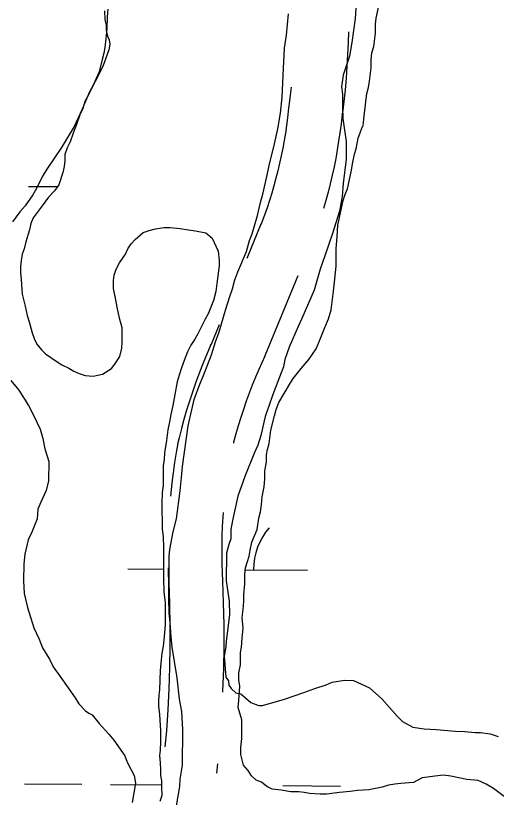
# Model space of a CAD drawing. Extents: x 3172231 to 3210228, y 940198 to 965780.
# Drawn here: x 3177928.1 to 3178195.9, y 961016.9 to 961452.2 of the extents above; entities that cross this region are included whole.
import ezdxf

# ---------------------------------------------------------------- set-up
doc = ezdxf.new("R2010")
doc.units = 0
for name, color, linetype in [('V-ROAD-CNTR', 7, 'Continuous'), ('V-SITE-VEGE', 7, 'Continuous'), ('V-WETL-SWMP', 7, 'Continuous')]:
    doc.layers.add(name, color=color, linetype=linetype)

msp = doc.modelspace()

# ---------------------------------------------------------------- linework, layer by layer
at = {"layer": 'V-ROAD-CNTR'}
msp.add_line((3178040.567, 961035.687), (3178040.044, 961030.482), dxfattribs=at)
for points in [[(3178113.46, 961443.234), (3178113.329, 961437.045), (3178113.075, 961430.504), (3178112.708, 961423.967), (3178112.226, 961417.438), (3178111.632, 961410.92), (3178110.923, 961404.41), (3178110.117, 961398.047)], [(3178081.618, 961412.423), (3178081.127, 961407.918), (3178080.355, 961401.813)], [(3178080.378, 961401.992), (3178079.98, 961399.121), (3178079.98, 961398.91), (3178079.585, 961395.335), (3178079.038, 961391.08), (3178078.416, 961386.826), (3178077.721, 961382.588), (3178076.951, 961378.362), (3178076.109, 961374.152), (3178075.193, 961369.959), (3178074.202, 961365.777), (3178073.14, 961361.613), (3178072.005, 961357.471), (3178070.799, 961353.348), (3178069.522, 961349.251), (3178068.17, 961345.174), (3178066.741, 961341.097), (3178064.772, 961335.73), (3178064.772, 961336.049), (3178056.843, 961316.911)], [(3178110.094, 961397.868), (3178109.98, 961397.049), (3178109.98, 961397.26), (3178109.375, 961391.775), (3178108.76, 961386.994), (3178108.062, 961382.228), (3178107.283, 961377.472), (3178106.419, 961372.732), (3178105.475, 961368.008), (3178104.445, 961363.297), (3178103.334, 961358.611), (3178102.144, 961353.943), (3178100.871, 961349.295), (3178099.54, 961344.746)], [(3178085.371, 961307.39), (3178066.904, 961262.819), (3178066.904, 961262.6), (3178063.592, 961255.199), (3178061.717, 961250.81), (3178059.919, 961246.39), (3178058.199, 961241.94), (3178056.557, 961237.463), (3178054.994, 961232.957), (3178053.508, 961228.421), (3178052.102, 961223.862), (3178050.776, 961219.28), (3178049.531, 961214.678), (3178049.41, 961214.201)], [(3178041.532, 961279.957), (3178036.904, 961268.787), (3178036.904, 961269.006), (3178036.104, 961267.219), (3178034.027, 961262.356), (3178032.031, 961257.452), (3178030.123, 961252.514), (3178028.299, 961247.543), (3178026.566, 961242.541), (3178024.918, 961237.513), (3178023.358, 961232.454), (3178021.886, 961227.37), (3178020.503, 961222.26), (3178019.22, 961217.166), (3178018.356, 961213.552), (3178018.356, 961213.125), (3178017.604, 961208.952), (3178016.69, 961203.313), (3178015.873, 961197.662), (3178015.157, 961191.998), (3178014.536, 961186.318), (3178014.39, 961184.712)], [(3178043.724, 961175.531), (3178043.536, 961172.989), (3178043.246, 961167.813), (3178043.045, 961162.627), (3178042.934, 961157.44), (3178042.914, 961152.253), (3178042.985, 961147.066), (3178043.147, 961141.871), (3178043.365, 961137.238), (3178043.365, 961137.156), (3178043.794, 961125.28), (3178044.024, 961113), (3178044.043, 961100.713), (3178043.846, 961088.431), (3178043.438, 961076.155), (3178043.409, 961075.58)], [(3178013.042, 961144.761), (3178013.169, 961140.697), (3178013.365, 961136.532), (3178013.365, 961136.614), (3178013.804, 961124.458), (3178014.024, 961112.696), (3178014.043, 961100.931), (3178013.854, 961089.169), (3178013.464, 961077.409), (3178012.871, 961065.66), (3178012.072, 961053.924), (3178011.312, 961045.025)]]:
    msp.add_lwpolyline(points, dxfattribs=at)
at = {"layer": 'V-SITE-VEGE'}
for points in [[(3178118.942, 961476.302), (3178117.26, 961450.518), (3178115.403, 961437.198), (3178114.176, 961429.671), (3178110.6, 961418.979), (3178109.672, 961412.609), (3178110.215, 961408.546), (3178110.148, 961401.01), (3178110.383, 961394.919), (3178112.298, 961382.147), (3178112.206, 961372.002), (3178110.639, 961358.97), (3178109.992, 961351.44), (3178108.47, 961343.336), (3178104.589, 961330.906), (3178100.42, 961318.477), (3178097.743, 961310.965), (3178094.45, 961299.398), (3178087.64, 961283.516), (3178085.572, 961279.186), (3178080.54, 961267.636), (3178078.158, 961260.699), (3178077.255, 961256.65), (3178071.909, 961242.783), (3178068.34, 961232.668), (3178067.146, 961228.914), (3178064.733, 961218.498), (3178062.943, 961213.005), (3178061.168, 961208.964), (3178055.83, 961195.675), (3178051.964, 961184.696), (3178048.941, 961171.097), (3178048.028, 961166.178), (3178047.98, 961160.959), (3178046.793, 961157.781), (3178045.588, 961152.864), (3178045.451, 961137.502), (3178047.09, 961126.182), (3178047.311, 961118.642), (3178045.439, 961103.873), (3178045.119, 961100.689)], [(3177977.599, 961454.851), (3177977.843, 961450.051), (3177978.539, 961446.852), (3177978.549, 961443.878), (3177979.246, 961440.679), (3177980.167, 961438.623), (3177980.632, 961436.34), (3177979.956, 961433.134), (3177976.784, 961424.435), (3177973.378, 961417.107), (3177969.286, 961409.773), (3177965.2, 961400.158), (3177960.66, 961390.536), (3177953.609, 961378.852), (3177945.419, 961366.703), (3177942.916, 961362.351), (3177939.963, 961356.394), (3177937.69, 961352.501), (3177933.364, 961346.312), (3177930.403, 961342.873), (3177926.305, 961337.372)], [(3178013.687, 961151.123), (3178014.01, 961154.887), (3178015.837, 961164.728), (3178017.643, 961171.957), (3178019.812, 961187.594), (3178020.459, 961195.124), (3178021.094, 961201.207), (3178024.195, 961223.79), (3178026.306, 961232.756), (3178027.517, 961238.544), (3178030.781, 961246.922), (3178032.856, 961251.831), (3178037.306, 961263.384), (3178039.401, 961270.615), (3178041.48, 961276.104), (3178045.068, 961288.249), (3178047.454, 961295.763), (3178048.943, 961300.098), (3178050.145, 961305.014), (3178051.927, 961309.636), (3178056.668, 961320.902), (3178058.462, 961326.972), (3178059.945, 961330.728), (3178062.935, 961340.847), (3178064.448, 961348.081), (3178065.948, 961353.576), (3178068.057, 961362.544), (3178069.57, 961369.489), (3178072.28, 961380.767), (3178074.095, 961389.158), (3178075.622, 961397.841), (3178076.573, 961406.82), (3178077.296, 961422.757), (3178077.978, 961434.056), (3178078.913, 961441.294), (3178080.179, 961453.168)], [(3177925.453, 961249.097), (3177929.815, 961243.625), (3177935.332, 961235.181), (3177938.093, 961229.703), (3177941.777, 961221.939), (3177943.168, 961216.683), (3177944.329, 961210.972), (3177946.641, 961203.89), (3177946.447, 961193.142), (3177945.091, 961187.876), (3177942.142, 961181.237), (3177940.555, 961177.343), (3177940.114, 961172.082), (3177937.165, 961164.527), (3177935.121, 961160.402), (3177933.317, 961152.395), (3177932.649, 961146.904), (3177932.453, 961137.526), (3177932.932, 961130.438), (3177934.788, 961122.67), (3177938.257, 961111.248), (3177941.249, 961105.084), (3177943.094, 961100.287), (3177947.004, 961093.898), (3177949.076, 961089.56), (3177953.211, 961083.629), (3177956.427, 961079.293), (3177961.25, 961072.449)], [(3178017.654, 961012.229), (3178019.493, 961022.938), (3178019.816, 961026.994), (3178021.045, 961034.809), (3178021.223, 961054.521), (3178020.736, 961064.671), (3178019.347, 961071.642), (3178018.006, 961083.539), (3178015.262, 961100.666), (3178014.733, 961106.468), (3178014.223, 961114.302), (3178013.691, 961119.524), (3178013.478, 961127.931), (3178013.65, 961147.064), (3178013.687, 961151.123)], [(3178045.119, 961100.689), (3178044.204, 961095.479), (3178045.259, 961083.873), (3178046.69, 961081.831), (3178046.959, 961079.508), (3178048.099, 961077.471), (3178050.688, 961075.13), (3178053.582, 961074.521), (3178059.048, 961069.834), (3178061.067, 961068.947), (3178063.668, 961068.054), (3178065.698, 961068.035), (3178077.908, 961071.693), (3178088.666, 961075.365), (3178094.773, 961077.63), (3178101.171, 961079.603), (3178104.37, 961081.022), (3178111.337, 961082.12), (3178116.267, 961082.074), (3178125.215, 961077.935), (3178132.116, 961071.785), (3178140.726, 961062.141), (3178143.6, 961059.217), (3178149.369, 961055.977), (3178155.738, 961055.049), (3178162.402, 961054.703), (3178173.119, 961053.734), (3178178.338, 961053.685), (3178184.132, 961053.054), (3178187.027, 961053.03), (3178192.53, 961052.401), (3178196.866, 961050.91)], [(3177961.25, 961072.449), (3177963.322, 961069.025), (3177966.992, 961065.15), (3177968.827, 961063.784), (3177970.66, 961062.874), (3177974.564, 961058.086), (3177980.071, 961052.157), (3177982.825, 961048.735), (3177989.029, 961040.068), (3177989.721, 961038.012), (3177990.645, 961035.728), (3177994.096, 961029.107), (3177994.798, 961024.765), (3177993.004, 961014.011)]]:
    msp.add_lwpolyline(points, dxfattribs=at)
at = {"layer": 'V-WETL-SWMP'}
for p, q in [((3177979.439, 961455.832), (3177979.178, 961451.427)), ((3177979.178, 961451.427), (3177978.923, 961444.818)), ((3177978.923, 961444.818), (3177978.39, 961439.311)), ((3177978.39, 961439.311), (3177977.855, 961434.354)), ((3177977.314, 961431.323), (3177976.225, 961427.741)), ((3177977.855, 961434.354), (3177977.314, 961431.323)), ((3177976.225, 961427.741), (3177974.595, 961420.853)), ((3177974.595, 961420.853), (3177972.954, 961417.269)), ((3177972.954, 961417.269), (3177971.315, 961413.41)), ((3177971.315, 961413.41), (3177968.853, 961408.446)), ((3177968.853, 961408.446), (3177966.664, 961404.31)), ((3177966.664, 961404.31), (3177965.575, 961400.452)), ((3177963.934, 961396.868), (3177962.024, 961391.631)), ((3177965.575, 961400.452), (3177963.934, 961396.868)), ((3177962.024, 961391.631), (3177960.113, 961386.669)), ((3177960.113, 961386.669), (3177958.476, 961381.984)), ((3177958.476, 961381.984), (3177956.834, 961378.675)), ((3177956.834, 961378.675), (3177955.47, 961374.816)), ((3177955.47, 961374.816), (3177955.481, 961371.513)), ((3177955.481, 961371.513), (3177955.216, 961368.208)), ((3177955.216, 961368.208), (3177954.4, 961364.902)), ((3177954.4, 961364.902), (3177952.22, 961358.012)), ((3177952.22, 961358.012), (3177949.753, 961354.701)), ((3177935.266, 961357.12), (3177951.474, 961357.01)), ((3177949.753, 961354.701), (3177946.461, 961351.112)), ((3177946.461, 961351.112), (3177942.349, 961345.592)), ((3177942.349, 961345.592), (3177937.963, 961339.522)), ((3177936.596, 961336.489), (3177935.782, 961332.907)), ((3177937.963, 961339.522), (3177936.596, 961336.489)), ((3177935.782, 961332.907), (3177933.876, 961326.294)), ((3177994.714, 961327.589), (3177999.106, 961331.457)), ((3177999.106, 961331.457), (3178002.406, 961332.569)), ((3178002.406, 961332.569), (3178005.983, 961333.406)), ((3178005.983, 961333.406), (3178010.66, 961334.247)), ((3178010.66, 961334.247), (3178014.239, 961334.259)), ((3178014.239, 961334.259), (3178019.747, 961333.725)), ((3178019.747, 961333.725), (3178024.43, 961332.915)), ((3178024.43, 961332.915), (3178028.286, 961332.376)), ((3178028.286, 961332.376), (3178034.071, 961331.293)), ((3178034.071, 961331.293), (3178037.659, 961328.276)), ((3177992.519, 961325.104), (3177994.714, 961327.589)), ((3178037.659, 961328.276), (3178040.986, 961321.129)), ((3177933.876, 961326.294), (3177932.787, 961322.436)), ((3177990.601, 961322.345), (3177992.519, 961325.104)), ((3177931.695, 961319.404), (3177931.156, 961315.824)), ((3177932.787, 961322.436), (3177931.695, 961319.404)), ((3177985.945, 961314.622), (3177989.234, 961319.312)), ((3177989.234, 961319.312), (3177990.601, 961322.345)), ((3178040.986, 961321.129), (3178041.553, 961315.9)), ((3177931.156, 961315.824), (3177930.891, 961312.519)), ((3177984.03, 961311.037), (3177985.945, 961314.622)), ((3178041.553, 961315.9), (3178041.562, 961312.872)), ((3177930.891, 961312.519), (3177930.902, 961309.216)), ((3177982.939, 961307.73), (3177984.03, 961311.037)), ((3178041.562, 961312.872), (3178040.217, 961302.957)), ((3177930.902, 961309.216), (3177931.189, 961305.362)), ((3177931.189, 961305.362), (3177931.766, 961297.105)), ((3177982.673, 961304.7), (3177982.939, 961307.73)), ((3177982.687, 961300.296), (3177982.673, 961304.7)), ((3178040.217, 961302.957), (3178039.681, 961298.55)), ((3177931.766, 961297.105), (3177933.439, 961290.503)), ((3177983.806, 961294.793), (3177982.687, 961300.296)), ((3178039.681, 961298.55), (3178038.32, 961293.59)), ((3177984.648, 961289.84), (3177983.806, 961294.793)), ((3178038.32, 961293.59), (3178035.316, 961286.147)), ((3177933.439, 961290.503), (3177934.557, 961285.276)), ((3177986.044, 961283.788), (3177984.648, 961289.84)), ((3177934.557, 961285.276), (3177935.669, 961281.7)), ((3177987.438, 961278.286), (3177986.044, 961283.788)), ((3178035.316, 961286.147), (3178033.673, 961283.114)), ((3177935.669, 961281.7), (3177937.341, 961275.649)), ((3178033.673, 961283.114), (3178029.569, 961275.117)), ((3177937.341, 961275.649), (3177938.452, 961272.349)), ((3177987.45, 961274.432), (3177987.438, 961278.286)), ((3178029.569, 961275.117), (3178027.927, 961272.083)), ((3177938.452, 961272.349), (3177939.838, 961269.325)), ((3177987.198, 961266.998), (3177987.463, 961270.303)), ((3177987.463, 961270.303), (3177987.45, 961274.432)), ((3178027.927, 961272.083), (3178025.735, 961268.773)), ((3177939.838, 961269.325), (3177942.602, 961266.03)), ((3177942.602, 961266.03), (3177944.811, 961263.835)), ((3177986.112, 961262.314), (3177987.198, 961266.998)), ((3178025.735, 961268.773), (3178023.82, 961264.912)), ((3177944.811, 961263.835), (3177951.157, 961259.45)), ((3177983.372, 961258.176), (3177986.112, 961262.314)), ((3178023.82, 961264.912), (3178021.908, 961260.226)), ((3177951.157, 961259.45), (3177953.916, 961257.807)), ((3177953.916, 961257.807), (3177957.776, 961255.892)), ((3177981.453, 961255.692), (3177983.372, 961258.176)), ((3178021.908, 961260.226), (3178020.545, 961256.092)), ((3177957.776, 961255.892), (3177960.534, 961254.249)), ((3177960.534, 961254.249), (3177963.567, 961252.882)), ((3177963.567, 961252.882), (3177966.874, 961251.792)), ((3177976.507, 961252.648), (3177981.453, 961255.692)), ((3178020.545, 961256.092), (3178019.181, 961251.958)), ((3177966.874, 961251.792), (3177971.28, 961251.53)), ((3177971.28, 961251.53), (3177976.507, 961252.648)), ((3178019.181, 961251.958), (3178018.092, 961248.376)), ((3178018.092, 961248.376), (3178016.738, 961241.214)), ((3178016.738, 961241.214), (3178015.656, 961235.153)), ((3178015.656, 961235.153), (3178014.571, 961230.195)), ((3178014.031, 961226.889), (3178012.946, 961221.655)), ((3178014.571, 961230.195), (3178014.031, 961226.889)), ((3178012.946, 961221.655), (3178012.139, 961215.596)), ((3178012.139, 961215.596), (3178011.06, 961208.71)), ((3178010.796, 961205.13), (3178010.257, 961201.549)), ((3178011.06, 961208.71), (3178010.796, 961205.13)), ((3178010.257, 961201.549), (3178010.274, 961196.318)), ((3178010.274, 961196.318), (3178010.292, 961190.537)), ((3178010.292, 961190.537), (3178009.754, 961186.681)), ((3178009.754, 961186.681), (3178009.499, 961180.348)), ((3178009.499, 961180.348), (3178009.514, 961175.393)), ((3178009.514, 961175.393), (3178009.8, 961172.09)), ((3178009.8, 961172.09), (3178009.819, 961166.309)), ((3178009.819, 961166.309), (3178010.382, 961162.181)), ((3178010.382, 961162.181), (3178010.403, 961155.849)), ((3178010.403, 961155.849), (3178010.428, 961147.865)), ((3177990.661, 961144.134), (3178010.441, 961144)), ((3178010.428, 961147.865), (3178010.443, 961143.185)), ((3178010.443, 961143.185), (3178010.458, 961138.505)), ((3178056.112, 961143.685), (3178090.661, 961143.45)), ((3178010.458, 961138.505), (3178010.756, 961131.348)), ((3178010.756, 961131.348), (3178011.326, 961125.293)), ((3178011.326, 961125.293), (3178011.34, 961120.888)), ((3178011.34, 961120.888), (3178011.35, 961117.86)), ((3178011.35, 961117.86), (3178011.364, 961113.18)), ((3178011.364, 961113.18), (3178010.836, 961106.296)), ((3178010.836, 961106.296), (3178010.302, 961101.063)), ((3178010.302, 961101.063), (3178009.488, 961097.206)), ((3178009.488, 961097.206), (3178008.955, 961091.698)), ((3178008.693, 961087.568), (3178008.177, 961076.83)), ((3178008.955, 961091.698), (3178008.693, 961087.568)), ((3178008.177, 961076.83), (3178007.911, 961073.8)), ((3178007.911, 961073.8), (3178007.645, 961070.771)), ((3178007.645, 961070.771), (3178007.655, 961067.743)), ((3178007.655, 961067.743), (3178008.22, 961063.064)), ((3178008.22, 961063.064), (3178008.8, 961053.981)), ((3178008.8, 961053.981), (3178008.819, 961047.925)), ((3178008.819, 961047.925), (3178008.559, 961043.244)), ((3178008.559, 961043.244), (3178008.293, 961040.214)), ((3178008.293, 961040.214), (3178008.582, 961036.086)), ((3178008.582, 961036.086), (3178008.868, 961032.508)), ((3178008.868, 961032.508), (3178008.879, 961029.204)), ((3178008.879, 961029.204), (3178009.439, 961026.178)), ((3177933.001, 961024.453), (3177965, 961024.235)), ((3177981, 961024.126), (3178009.447, 961023.933)), ((3178009.439, 961026.178), (3178009.451, 961022.599)), ((3178009.451, 961022.599), (3178009.465, 961017.918)), ((3178077, 961023.469), (3178108.999, 961023.252)), ((3178009.465, 961017.918), (3178008.375, 961014.611))]:
    msp.add_line(p, q, dxfattribs=at)
for points in [[(3178070.365, 961221.483), (3178072.319, 961229.408), (3178073.298, 961232.876), (3178074.77, 961236.84), (3178078.216, 961242.791), (3178080.678, 961246.758), (3178082.647, 961250.229), (3178087.084, 961255.687), (3178091.523, 961260.651), (3178093.493, 961263.627), (3178095.463, 961266.603), (3178097.429, 961271.064), (3178100.375, 961278.497), (3178102.339, 961283.453), (3178103.808, 961288.407), (3178104.774, 961295.835), (3178105.26, 961298.806), (3178105.739, 961303.757), (3178106.216, 961309.203), (3178106.7, 961312.669), (3178106.681, 961318.608), (3178106.669, 961322.568), (3178107.143, 961329.004), (3178107.618, 961335.439), (3178109.08, 961342.373), (3178110.543, 961349.307), (3178111.524, 961352.28), (3178112.997, 961355.749), (3178114.947, 961365.16), (3178115.92, 961370.607), (3178116.895, 961375.065), (3178117.876, 961378.038), (3178118.847, 961383.98), (3178120.321, 961387.449), (3178121.301, 961390.422), (3178121.794, 961390.919), (3178122.272, 961396.365), (3178123.717, 961408.743), (3178124.696, 961412.211), (3178125.18, 961415.677), (3178126.146, 961423.104), (3178126.132, 961427.559), (3178126.615, 961431.52), (3178127.593, 961434.988), (3178128.56, 961442.415), (3178128.544, 961447.364), (3178129.028, 961450.83), (3178130.978, 961460.241)], [(3178200.196, 961017.483), (3178194.242, 961021.919), (3178190.275, 961024.381), (3178185.814, 961026.346), (3178179.378, 961026.821), (3178170.463, 961028.772), (3178166.502, 961029.254), (3178161.554, 961028.744), (3178157.596, 961028.236), (3178154.628, 961027.732), (3178149.686, 961025.241), (3178142.759, 961024.724), (3178139.296, 961024.218), (3178135.833, 961023.712), (3178132.371, 961022.711), (3178124.952, 961021.203), (3178118.519, 961020.688), (3178114.561, 961020.18), (3178108.623, 961019.666), (3178101.203, 961018.653), (3178097.738, 961018.642), (3178091.797, 961019.118), (3178088.826, 961019.603), (3178085.855, 961020.089), (3178081.4, 961020.074), (3178075.953, 961021.047), (3178071.002, 961021.526), (3178068.027, 961023.001), (3178065.05, 961025.467), (3178062.077, 961026.447), (3178059.594, 961028.914), (3178057.605, 961031.877), (3178055.121, 961034.839), (3178053.617, 961040.774), (3178053.604, 961044.733), (3178054.084, 961049.684), (3178054.073, 961053.149), (3178054.062, 961056.613), (3178054.051, 961060.078), (3178052.049, 961067.001), (3178052.531, 961070.962), (3178053.001, 961078.883), (3178052.495, 961082.346), (3178052.482, 961086.305), (3178053.458, 961090.763), (3178053.447, 961094.227), (3178053.436, 961097.692), (3178053.921, 961100.663), (3178054.4, 961105.614), (3178054.878, 961111.06), (3178054.364, 961116.998), (3178054.845, 961121.454), (3178055.326, 961125.91), (3178055.313, 961129.87), (3178055.789, 961135.81), (3178055.772, 961141.255), (3178056.256, 961144.721), (3178057.234, 961148.189), (3178058.215, 961151.162), (3178058.699, 961154.628), (3178059.675, 961159.085), (3178061.148, 961162.555), (3178062.622, 961166.024), (3178063.591, 961172.461), (3178064.57, 961175.929), (3178065.053, 961179.89), (3178065.533, 961184.346), (3178066.506, 961189.794), (3178066.987, 961194.25), (3178066.973, 961198.704), (3178067.947, 961203.657), (3178067.934, 961207.617), (3178068.42, 961210.588), (3178069.398, 961214.056), (3178070.365, 961221.483)]]:
    msp.add_lwpolyline(points, dxfattribs=at)
msp.add_arc((3178095.907, 961143.889), 35.246, 138.83816, 180.38182, dxfattribs=at)

doc.saveas('drawing.dxf')
